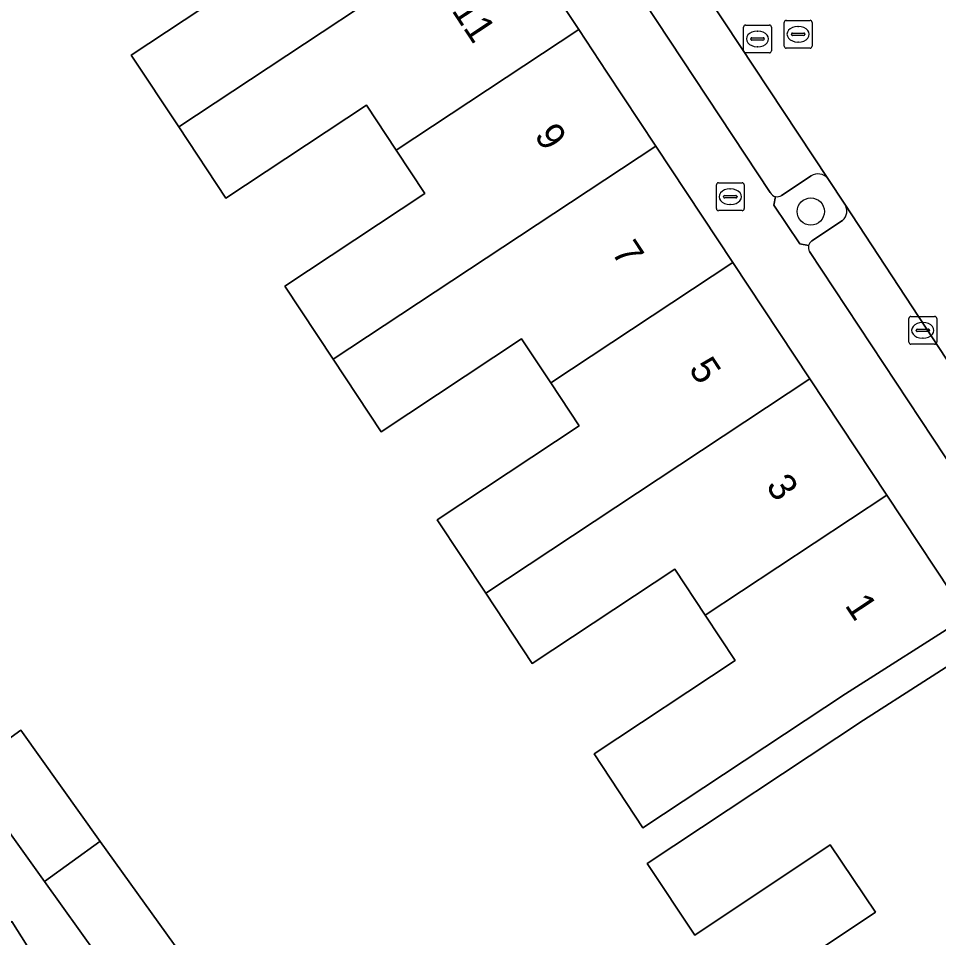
# Model space of a CAD drawing. Extents: x 159716 to 160783, y 383290 to 384031.
# Drawn here: x 160285.8 to 160318.87, y 383462.26 to 383495.28 of the extents above; entities that cross this region are included whole.
import ezdxf

# ---------------------------------------------------------------- set-up
doc = ezdxf.new("R2010")
doc.units = 0
for name, color, linetype in [('IMGEO_Boom', 7, 'Continuous'), ('IMGEO_Brandkraan', 7, 'Continuous'), ('IMGEO_Erf', 7, 'Continuous'), ('IMGEO_Groenvoorziening', 7, 'Continuous'), ('IMGEO_Kolk', 7, 'Continuous'), ('IMGEO_Pand', 7, 'Continuous'), ('IMGEO_Pand_nummerreeks', 7, 'Continuous'), ('IMGEO_Parkeervlak_open', 7, 'Continuous'), ('IMGEO_Rijbaan_lokaal_open', 7, 'Continuous'), ('IMGEO_Rioolput', 7, 'Continuous'), ('IMGEO_Voetpad_open', 7, 'Continuous')]:
    doc.layers.add(name, color=color, linetype=linetype)

msp = doc.modelspace()

# ---------------------------------------------------------------- linework, layer by layer
at = {"layer": 'IMGEO_Boom'}
msp.add_circle((160314.273, 383488.338), 0.489, dxfattribs=at)
at = {"layer": 'IMGEO_Brandkraan'}
for p, q in [((160310.88, 383488.444), (160310.88, 383489.296)), ((160310.955, 383489.37), (160311.807, 383489.37)), ((160311.881, 383489.296), (160311.881, 383488.444)), ((160311.368, 383489.15), (160311.393, 383489.15)), ((160311.139, 383488.864), (160311.139, 383488.876)), ((160311.577, 383488.827), (160311.179, 383488.827)), ((160311.182, 383488.913), (160311.58, 383488.913)), ((160311.623, 383488.876), (160311.623, 383488.864)), ((160311.807, 383488.37), (160310.955, 383488.37)), ((160311.391, 383488.59), (160311.366, 383488.59))]:
    msp.add_line(p, q, dxfattribs=at)
for points in [[(160310.88, 383488.444), (160310.88, 383489.296)], [(160310.955, 383489.37), (160311.807, 383489.37)], [(160311.881, 383489.296), (160311.881, 383488.444)], [(160311.807, 383488.37), (160310.955, 383488.37)]]:
    msp.add_lwpolyline(points, dxfattribs=at)
for centre, radius, start, end in [((160310.957, 383489.294), 0.0765, 91.552, 178.448), ((160310.957, 383489.294), 0.0765, 91.552, 178.448), ((160311.805, 383489.294), 0.0765, 1.552, 88.448), ((160311.805, 383489.294), 0.0765, 1.552, 88.448), ((160311.179, 383488.873), 0.0403, 85.8775, 175.7526), ((160311.176, 383488.863), 0.0366, 178.938, 274.7102), ((160311.58, 383488.87), 0.043, 264.8664, 352.4533), ((160311.584, 383488.875), 0.0386, 1.7309, 96.639), ((160310.957, 383488.446), 0.0765, 181.552, 268.448), ((160310.957, 383488.446), 0.0765, 181.552, 268.448), ((160311.805, 383488.446), 0.0765, 271.552, 358.448), ((160311.805, 383488.446), 0.0765, 271.552, 358.448)]:
    msp.add_arc(centre, radius, start, end, dxfattribs=at)
for centre, major_axis, ratio, start_param, end_param in [((160311.367, 383488.87), (-0.387, 0.002), 0.722429, 4.712389, 7.853982), ((160311.392, 383488.87), (-0.39, 0.002), 0.717154, 1.570796, 4.712389)]:
    msp.add_ellipse(centre, major_axis=major_axis, ratio=ratio, start_param=start_param, end_param=end_param, dxfattribs=at)
at = {"layer": 'IMGEO_Erf'}
for points in [[(160319.888, 383473.788), (160315.517, 383471.013), (160308.24, 383466.203), (160306.482, 383468.864), (160311.553, 383472.215), (160310.482, 383473.836), (160309.388, 383475.491), (160304.26, 383472.101), (160302.589, 383474.63), (160300.845, 383477.269), (160305.946, 383480.64), (160304.925, 383482.185), (160303.881, 383483.766), (160298.831, 383480.428), (160297.111, 383483.03), (160295.372, 383485.661), (160300.402, 383488.986), (160299.376, 383490.538), (160298.307, 383492.156), (160293.251, 383488.815), (160291.557, 383491.379), (160289.85, 383493.961), (160294.887, 383497.291)], [(160314.392, 383461.692), (160316.595, 383463.166), (160314.972, 383465.593), (160310.11, 383462.341), (160308.387, 383464.917), (160316.163, 383470.065), (160320.501, 383472.85)]]:
    msp.add_lwpolyline(points, dxfattribs=at)
for points in [[(160285.877, 383469.703), (160288.737, 383465.714), (160291.917, 383461.28), (160289.911, 383459.841), (160286.731, 383464.275), (160283.87, 383468.265)], [(160285.563, 383462.838), (160287.91, 383459.117), (160283.513, 383456.344), (160281.167, 383460.066)]]:
    msp.add_lwpolyline(points, close=True, dxfattribs=at)
at = {"layer": 'IMGEO_Groenvoorziening'}
for points in [[(160314.289, 383489.626), (160313.225, 383488.915)], [(160315.501, 383488.603), (160314.883, 383489.53)], [(160313.003, 383488.876), (160312.944, 383488.562), (160313.876, 383487.177), (160314.194, 383487.118)], [(160314.312, 383487.281), (160315.416, 383488.021)]]:
    msp.add_lwpolyline(points, dxfattribs=at)
for centre, radius, start, end in [((160314.527, 383489.216), 0.475, 41.4733, 120.1656), ((160313.067, 383489.163), 0.294, 257.4026, 302.525), ((160315.11, 383488.363), 0.459, 311.8313, 31.5503), ((160314.462, 383487.048), 0.277, 122.8268, 165.3697)]:
    msp.add_arc(centre, radius, start, end, dxfattribs=at)
at = {"layer": 'IMGEO_Kolk'}
for p, q in [((160317.798, 383483.646), (160317.798, 383484.498)), ((160317.873, 383484.572), (160318.725, 383484.572)), ((160318.286, 383484.352), (160318.311, 383484.352)), ((160318.799, 383484.498), (160318.799, 383483.646)), ((160318.057, 383484.066), (160318.057, 383484.078)), ((160318.495, 383484.029), (160318.097, 383484.029)), ((160318.1, 383484.115), (160318.498, 383484.115)), ((160318.541, 383484.078), (160318.541, 383484.066)), ((160318.309, 383483.792), (160318.284, 383483.792)), ((160318.725, 383483.572), (160317.873, 383483.572))]:
    msp.add_line(p, q, dxfattribs=at)
for points in [[(160317.798, 383483.646), (160317.798, 383484.498)], [(160317.873, 383484.572), (160318.725, 383484.572)], [(160318.799, 383484.498), (160318.799, 383483.646)], [(160318.725, 383483.572), (160317.873, 383483.572)]]:
    msp.add_lwpolyline(points, dxfattribs=at)
for centre, radius, start, end in [((160317.875, 383484.496), 0.0765, 91.552, 178.448), ((160317.875, 383484.496), 0.0765, 91.552, 178.448), ((160318.723, 383484.496), 0.0765, 1.552, 88.448), ((160318.723, 383484.496), 0.0765, 1.552, 88.448), ((160318.097, 383484.075), 0.0403, 85.8775, 175.7526), ((160318.094, 383484.065), 0.0366, 178.938, 274.7102), ((160318.498, 383484.072), 0.043, 264.8664, 352.4533), ((160318.502, 383484.077), 0.0386, 1.7309, 96.639), ((160317.875, 383483.648), 0.0765, 181.552, 268.448), ((160317.875, 383483.648), 0.0765, 181.552, 268.448), ((160318.723, 383483.648), 0.0765, 271.552, 358.448), ((160318.723, 383483.648), 0.0765, 271.552, 358.448)]:
    msp.add_arc(centre, radius, start, end, dxfattribs=at)
for centre, major_axis, ratio, start_param, end_param in [((160318.285, 383484.072), (-0.387, 0.002), 0.722429, 4.712389, 7.853982), ((160318.31, 383484.072), (-0.39, 0.002), 0.717154, 1.570796, 4.712389)]:
    msp.add_ellipse(centre, major_axis=major_axis, ratio=ratio, start_param=start_param, end_param=end_param, dxfattribs=at)
at = {"layer": 'IMGEO_Pand'}
for points in [[(160303.172, 383499.058), (160300.41, 383503.242), (160295.504, 383500), (160293.828, 383498.892), (160294.887, 383497.291), (160289.85, 383493.961), (160291.557, 383491.379)], [(160305.934, 383494.875), (160303.172, 383499.058), (160291.557, 383491.379), (160293.251, 383488.815), (160298.307, 383492.156), (160299.376, 383490.538)], [(160308.699, 383490.692), (160306.941, 383493.349), (160305.934, 383494.875), (160299.376, 383490.538), (160300.402, 383488.986), (160295.372, 383485.661), (160297.111, 383483.03)], [(160311.467, 383486.511), (160308.699, 383490.692), (160297.111, 383483.03), (160298.831, 383480.428), (160303.881, 383483.766), (160304.925, 383482.185)], [(160314.234, 383482.33), (160311.467, 383486.511), (160304.925, 383482.185), (160305.946, 383480.64), (160300.845, 383477.269), (160302.589, 383474.63)], [(160317.002, 383478.148), (160314.234, 383482.33), (160302.589, 383474.63), (160304.26, 383472.101), (160309.388, 383475.491), (160310.482, 383473.836)], [(160319.888, 383473.788), (160317.002, 383478.148), (160310.482, 383473.836), (160311.553, 383472.215), (160306.482, 383468.864), (160308.24, 383466.203), (160315.517, 383471.013)], [(160323.863, 383467.752), (160323.45, 383468.378), (160320.501, 383472.85), (160316.163, 383470.065), (160308.387, 383464.917), (160310.11, 383462.341), (160314.972, 383465.593), (160316.595, 383463.166), (160314.392, 383461.692), (160316.781, 383458.12), (160322.334, 383461.84), (160320.084, 383465.243)], [(160286.731, 383464.275), (160288.724, 383465.704), (160288.737, 383465.714), (160285.877, 383469.703), (160283.87, 383468.265)], [(160288.737, 383465.714), (160288.724, 383465.704), (160286.731, 383464.275), (160289.911, 383459.841), (160291.917, 383461.28)], [(160283.513, 383456.344), (160287.91, 383459.117), (160285.563, 383462.838), (160281.167, 383460.066)]]:
    msp.add_lwpolyline(points, close=True, dxfattribs=at)
at = {"layer": 'IMGEO_Parkeervlak_open'}
for points in [[(160314.883, 383489.53), (160304.805, 383504.752)], [(160303.51, 383503.094), (160305.574, 383499.979), (160312.819, 383489.02)], [(160313.225, 383488.915), (160314.289, 383489.626)], [(160321.07, 383480.112), (160315.501, 383488.603)], [(160315.416, 383488.021), (160314.312, 383487.281)], [(160314.226, 383486.906), (160323.531, 383472.82)]]:
    msp.add_lwpolyline(points, dxfattribs=at)
for centre, radius, start, end in [((160314.527, 383489.216), 0.475, 41.4733, 120.1656), ((160313.072, 383489.153), 0.286, 207.7997, 256.1062), ((160313.067, 383489.163), 0.294, 257.4026, 302.525), ((160315.11, 383488.363), 0.459, 311.8313, 31.5503), ((160314.455, 383487.049), 0.27, 165.1823, 211.985), ((160314.462, 383487.048), 0.277, 122.8268, 165.3697)]:
    msp.add_arc(centre, radius, start, end, dxfattribs=at)
at = {"layer": 'IMGEO_Rijbaan_lokaal_open'}
msp.add_lwpolyline([(160292.39, 383523.373), (160293.324, 383521.833), (160294.063, 383520.726), (160294.088, 383520.688), (160300.858, 383510.766), (160304.222, 383505.642), (160304.805, 383504.752), (160314.883, 383489.53), (160315.501, 383488.603), (160321.07, 383480.112), (160323.782, 383481.981), (160321.734, 383485.083), (160320.97, 383486.241)], dxfattribs=at)
at = {"layer": 'IMGEO_Rioolput'}
for p, q in [((160311.857, 383494.113), (160311.857, 383494.965)), ((160311.932, 383495.039), (160312.784, 383495.039)), ((160312.858, 383494.965), (160312.858, 383494.113)), ((160313.318, 383494.281), (160313.318, 383495.133)), ((160313.393, 383495.207), (160314.245, 383495.207)), ((160313.806, 383494.987), (160313.831, 383494.987)), ((160314.319, 383495.133), (160314.319, 383494.281)), ((160312.345, 383494.819), (160312.37, 383494.819)), ((160313.577, 383494.701), (160313.577, 383494.713)), ((160314.015, 383494.664), (160313.617, 383494.664)), ((160313.62, 383494.75), (160314.018, 383494.75)), ((160314.061, 383494.713), (160314.061, 383494.701)), ((160312.116, 383494.533), (160312.116, 383494.545)), ((160312.554, 383494.496), (160312.156, 383494.496)), ((160312.159, 383494.582), (160312.557, 383494.582)), ((160312.368, 383494.259), (160312.343, 383494.259)), ((160312.6, 383494.545), (160312.6, 383494.533)), ((160313.829, 383494.427), (160313.804, 383494.427)), ((160312.784, 383494.039), (160311.932, 383494.039)), ((160314.245, 383494.207), (160313.393, 383494.207))]:
    msp.add_line(p, q, dxfattribs=at)
for points in [[(160311.857, 383494.113), (160311.857, 383494.965)], [(160311.932, 383495.039), (160312.784, 383495.039)], [(160312.858, 383494.965), (160312.858, 383494.113)], [(160313.318, 383494.281), (160313.318, 383495.133)], [(160313.393, 383495.207), (160314.245, 383495.207)], [(160314.319, 383495.133), (160314.319, 383494.281)], [(160312.784, 383494.039), (160311.932, 383494.039)], [(160314.245, 383494.207), (160313.393, 383494.207)]]:
    msp.add_lwpolyline(points, dxfattribs=at)
for centre, radius, start, end in [((160311.934, 383494.963), 0.0765, 91.552, 178.448), ((160311.934, 383494.963), 0.0765, 91.552, 178.448), ((160312.782, 383494.963), 0.0765, 1.552, 88.448), ((160312.782, 383494.963), 0.0765, 1.552, 88.448), ((160313.395, 383495.131), 0.0765, 91.552, 178.448), ((160313.395, 383495.131), 0.0765, 91.552, 178.448), ((160314.243, 383495.131), 0.0765, 1.552, 88.448), ((160314.243, 383495.131), 0.0765, 1.552, 88.448), ((160313.617, 383494.71), 0.0403, 85.8775, 175.7526), ((160313.614, 383494.7), 0.0366, 178.938, 274.7102), ((160314.018, 383494.707), 0.043, 264.8664, 352.4533), ((160314.022, 383494.712), 0.0386, 1.7309, 96.639), ((160312.156, 383494.542), 0.0403, 85.8775, 175.7526), ((160312.153, 383494.532), 0.0366, 178.938, 274.7102), ((160312.557, 383494.539), 0.043, 264.8664, 352.4533), ((160312.561, 383494.544), 0.0386, 1.7309, 96.639), ((160313.395, 383494.283), 0.0765, 181.552, 268.448), ((160313.395, 383494.283), 0.0765, 181.552, 268.448), ((160314.243, 383494.283), 0.0765, 271.552, 358.448), ((160314.243, 383494.283), 0.0765, 271.552, 358.448), ((160311.934, 383494.115), 0.0765, 181.552, 268.448), ((160311.934, 383494.115), 0.0765, 181.552, 268.448), ((160312.782, 383494.115), 0.0765, 271.552, 358.448), ((160312.782, 383494.115), 0.0765, 271.552, 358.448)]:
    msp.add_arc(centre, radius, start, end, dxfattribs=at)
for centre, major_axis, ratio, start_param, end_param in [((160313.805, 383494.707), (-0.387, 0.002), 0.722429, 4.712389, 7.853982), ((160313.83, 383494.707), (-0.39, 0.002), 0.717154, 1.570796, 4.712389), ((160312.344, 383494.539), (-0.387, 0.002), 0.722429, 4.712389, 7.853982), ((160312.369, 383494.539), (-0.39, 0.002), 0.717154, 1.570796, 4.712389)]:
    msp.add_ellipse(centre, major_axis=major_axis, ratio=ratio, start_param=start_param, end_param=end_param, dxfattribs=at)
at = {"layer": 'IMGEO_Voetpad_open'}
for points in [[(160284.545, 383530.303), (160285.829, 383525.827), (160286.561, 383524.223), (160289.359, 383519.981), (160292.122, 383515.796), (160294.884, 383511.612), (160297.647, 383507.427), (160300.41, 383503.242), (160303.172, 383499.058), (160305.934, 383494.875), (160306.941, 383493.349), (160308.699, 383490.692), (160311.467, 383486.511), (160314.234, 383482.33), (160317.002, 383478.148), (160319.888, 383473.788), (160320.501, 383472.85), (160323.45, 383468.378), (160323.863, 383467.752), (160326.025, 383464.488), (160326.123, 383464.339), (160327.156, 383462.508), (160331.323, 383456.203)], [(160312.819, 383489.02), (160305.574, 383499.979), (160303.51, 383503.094)], [(160314.194, 383487.118), (160313.876, 383487.177), (160312.944, 383488.562), (160313.003, 383488.876)], [(160323.531, 383472.82), (160314.226, 383486.906)]]:
    msp.add_lwpolyline(points, dxfattribs=at)
for centre, radius, start, end in [((160313.072, 383489.153), 0.286, 207.7997, 256.1062), ((160314.455, 383487.049), 0.27, 165.1823, 211.985)]:
    msp.add_arc(centre, radius, start, end, dxfattribs=at)

# ---------------------------------------------------------------- texts
at = {"layer": 'IMGEO_Pand_nummerreeks'}
for s, p in [('11', (160301.347, 383495.56)), ('9', (160304.313, 383491.075)), ('7', (160307.088, 383486.878)), ('5', (160309.863, 383482.682)), ('3', (160312.638, 383478.485)), ('1', (160315.476, 383474.194))]:
    msp.add_text(s, height=1, rotation=303.472, dxfattribs=at).set_placement(p)

doc.saveas('drawing.dxf')
